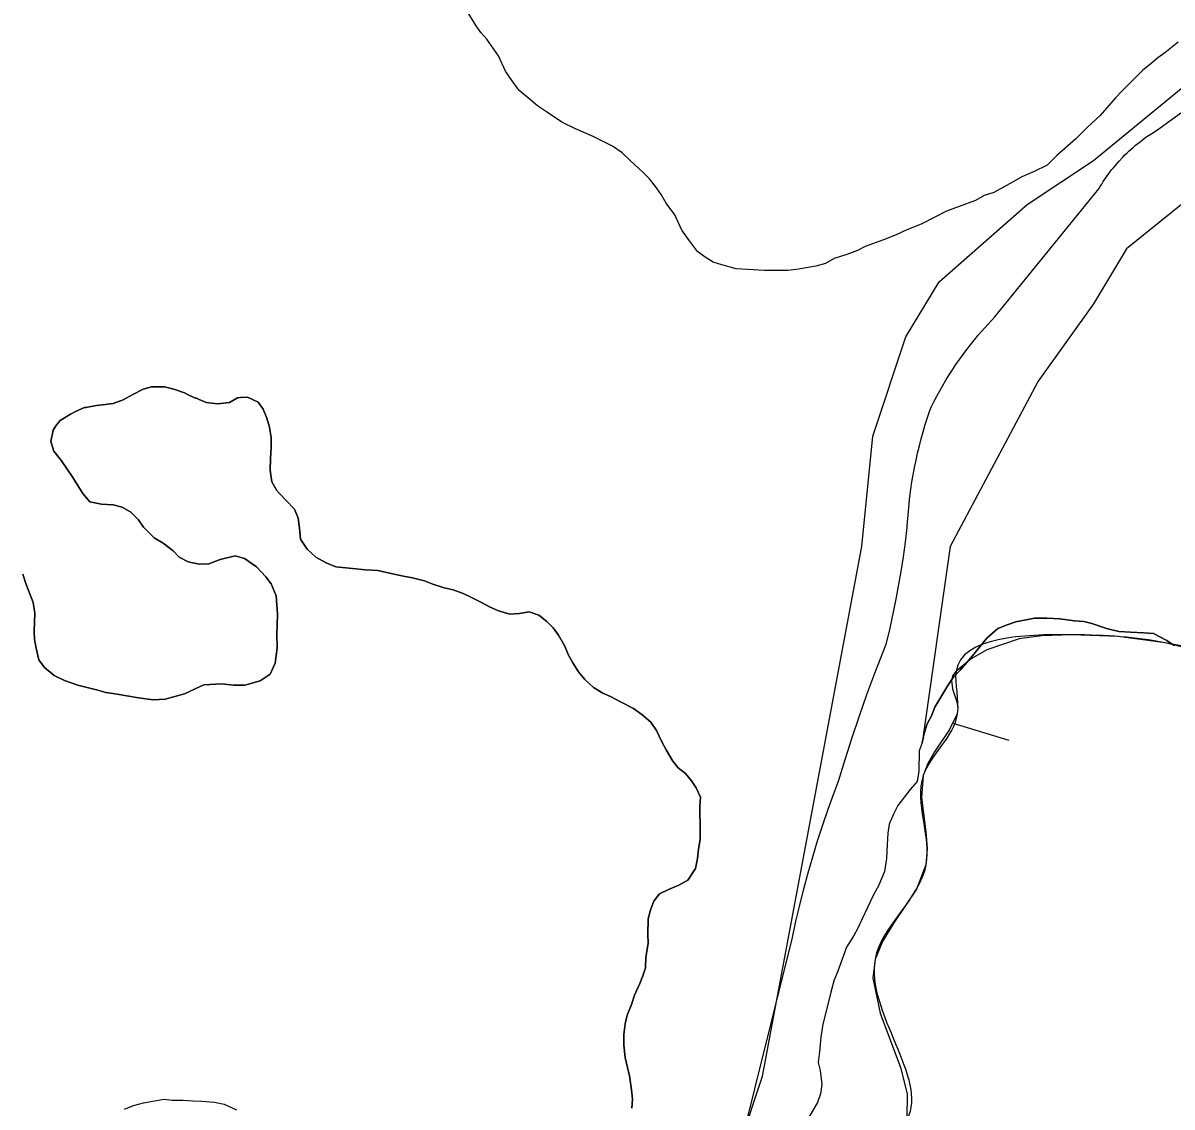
# Model space of a CAD drawing. Extents: x 3161514 to 3199414, y 831166 to 856601.
# Drawn here: x 3193668.4 to 3194086.6, y 847335.8 to 847730.2 of the extents above; entities that cross this region are included whole.
import ezdxf

# ---------------------------------------------------------------- set-up
doc = ezdxf.new("R2010")
doc.units = 0
for name, color, linetype in [('V-BORW-LINE', 7, 'Continuous'), ('V-ROAD-CNTR', 7, 'Continuous'), ('V-SITE-VEGE', 7, 'Continuous'), ('V-TOPO-SHOR', 7, 'Continuous'), ('V-WETL-SWMP', 7, 'Continuous')]:
    doc.layers.add(name, color=color, linetype=linetype)

msp = doc.modelspace()

# ---------------------------------------------------------------- linework, layer by layer
at = {"layer": 'V-BORW-LINE'}
msp.add_line((3194006.5, 847475.54), (3194027.19, 847469.29), dxfattribs=at)
msp.add_lwpolyline([(3194094.23, 847502.1), (3194084.11, 847504.72), (3194067.04, 847507.01), (3194049.94, 847507.61), (3194039.04, 847507.18), (3194030.97, 847506.08), (3194019.18, 847502.17), (3194013.49, 847498.82), (3194007.97, 847494.32), (3194006.75, 847492.61), (3194006.36, 847490.97), (3194006.72, 847487.91), (3194008.21, 847483.17), (3194008.64, 847480.89), (3194008.4, 847478.79), (3194005.63, 847473.19), (3194000.1, 847464.97), (3193997.66, 847460.76), (3193996.03, 847456.37), (3193995.45, 847448.43), (3193996.96, 847435.93), (3193997.47, 847429.78), (3193997.01, 847423.89), (3193993.54, 847415.06), (3193985.15, 847402.39), (3193981.22, 847396.05), (3193978.52, 847389.56), (3193977.75, 847382.67), (3193980.37, 847369.88), (3193987.78, 847350.12), (3193990.23, 847340.52), (3193990.09, 847331.44)], dxfattribs=at)
msp.add_spline([(3194602.88, 847069.85), (3194575.87, 847110.17), (3194547.03, 847120.68), (3194457.58, 847119.19), (3194366.45, 847145.63), (3194258, 847192.86), (3194228.15, 847223.95), (3194227.62, 847247.86), (3194321.38, 847251.47), (3194333.12, 847328.21), (3194340.14, 847375.18), (3194332.7, 847406.95), (3194296.3, 847413.53), (3194262.11, 847433.52), (3194215.71, 847445.62), (3194145.95, 847449.24), (3194103.95, 847498.28), (3194084.11, 847504.72), (3194049.94, 847507.61), (3194007.97, 847494.32), (3194008.4, 847478.79), (3193996.03, 847456.37), (3193997.01, 847423.89), (3193978.52, 847389.56), (3193990.09, 847331.44), (3193948.4, 847301.13), (3193955.13, 847275.83), (3193969.39, 847253.56), (3194023.81, 847249.86), (3194123.13, 847223.18), (3194170.45, 847198.88), (3194298.6, 847102.54), (3194359.03, 847068.97), (3194377.1, 847062.6), (3194480.07, 846995.23), (3194645.36, 846858.6), (3194711.29, 846830.1), (3194803.13, 846760.09), (3194846.45, 846741.59), (3194967.03, 846667.42), (3195071.3, 846623.62), (3195217.07, 846544.55), (3195322.98, 846476), (3195428.75, 846443.06), (3195566.51, 846379.66), (3195648.42, 846343.02), (3195715.01, 846322.25), (3195727.93, 846327.72), (3195733.54, 846331.37)], degree=3, dxfattribs=at)
at = {"layer": 'V-ROAD-CNTR'}
for points in [[(3194080.98, 847691.14), (3194133.79, 847729.38), (3194137.81, 847734.07), (3194141.75, 847738.83), (3194145.6, 847743.66), (3194199.34, 847793.3), (3194201.56, 847795.24), (3194203.82, 847797.15), (3194215.57, 847806.08), (3194218.02, 847807.74), (3194220.49, 847809.36), (3194222.99, 847810.94), (3194225.51, 847812.47), (3194235.51, 847822.74), (3194243.58, 847832.35), (3194258.68, 847852.4), (3194268.77, 847866.32), (3194276.26, 847876.08), (3194283.92, 847885.71), (3194291.75, 847895.21), (3194299.74, 847904.57), (3194307.89, 847913.79), (3194316.21, 847922.86), (3194321.47, 847928.45)], [(3193988.01, 847530.61), (3193988.83, 847535.94), (3193989.55, 847541.29), (3193990.19, 847546.64), (3193990.25, 847547.21), (3193990.42, 847549.89), (3193990.63, 847552.56), (3193990.89, 847555.22), (3193991.2, 847557.89), (3193991.55, 847560.54), (3193991.95, 847563.19), (3193992.39, 847565.84), (3193992.89, 847568.47), (3193993.42, 847571.09), (3193994, 847573.71), (3193994.63, 847576.32), (3193995.31, 847578.91), (3193996.03, 847581.49), (3193996.79, 847584.06), (3193997.6, 847586.61), (3193998.45, 847589.16), (3193998.89, 847590.4), (3193999.9, 847592.4), (3194000.95, 847594.39), (3194002.03, 847596.35), (3194003.15, 847598.3), (3194004.3, 847600.23), (3194005.48, 847602.13), (3194006.7, 847604.02), (3194007.94, 847605.88), (3194009.22, 847607.73), (3194010.54, 847609.55), (3194011.88, 847611.35), (3194013.25, 847613.12), (3194014.66, 847614.87), (3194016.09, 847616.6), (3194022.13, 847623.24), (3194059.9, 847669.8), (3194060.43, 847670.7), (3194060.98, 847671.59), (3194061.54, 847672.47), (3194062.12, 847673.34), (3194062.72, 847674.2), (3194063.33, 847675.05), (3194063.95, 847675.89), (3194064.59, 847676.72), (3194065.24, 847677.54), (3194066.59, 847679.13), (3194067.29, 847679.91), (3194068.72, 847681.44), (3194069.45, 847682.18), (3194070.2, 847682.91), (3194070.96, 847683.63), (3194071.73, 847684.33), (3194072.52, 847685.03), (3194073.32, 847685.7), (3194074.94, 847687.01), (3194075.78, 847687.65), (3194076.62, 847688.27), (3194077.47, 847688.87), (3194079.21, 847690.03), (3194080.98, 847691.14)], [(3193900.44, 847204.44), (3193948.43, 847397.42), (3193949.7, 847403.36), (3193951.08, 847409.27), (3193952.55, 847415.16), (3193954.13, 847421.02), (3193955.81, 847426.85), (3193957.6, 847432.65), (3193959.48, 847438.43), (3193961.46, 847444.16), (3193963.55, 847449.86), (3193965.24, 847454.29), (3193967.63, 847462.25), (3193970.15, 847470.17), (3193972.79, 847478.05), (3193975.56, 847485.89), (3193978.45, 847493.68), (3193982.56, 847504.19), (3193983.83, 847509.44), (3193985.02, 847514.71), (3193986.1, 847519.99), (3193987.1, 847525.29), (3193988.01, 847530.61)]]:
    msp.add_lwpolyline(points, dxfattribs=at)
at = {"layer": 'V-SITE-VEGE'}
for points in [[(3193929.55, 847322.91), (3193937.58, 847347), (3193973.69, 847539.69), (3193977.7, 847579.84), (3193989.74, 847615.97), (3194001.78, 847636.04), (3194033.88, 847664.14), (3194057.95, 847680.2), (3194102.09, 847716.33)], [(3194090.05, 847664.14), (3194069.99, 847648.08), (3194057.95, 847628.01), (3194037.89, 847599.91), (3194005.79, 847539.69), (3193995.64, 847468.28), (3193996.42, 847471.71), (3193997.45, 847475.15), (3193999.02, 847478.06), (3194000.32, 847481.24), (3194005.03, 847489.18), (3194007.12, 847492.36), (3194009.49, 847494.75), (3194013.42, 847499.26), (3194019.19, 847506.42), (3194023.13, 847509.88), (3194026.55, 847511.21), (3194029.71, 847512.29)], [(3193679.65, 847574.46), (3193678.51, 847577.98), (3193679.45, 847582), (3193680.4, 847583.61), (3193682, 847585.54), (3193685.68, 847587.81), (3193687.76, 847588.95), (3193690.8, 847590.25), (3193691.28, 847590.25), (3193695.13, 847591.07), (3193697.37, 847591.25), (3193701.22, 847591.75), (3193704.91, 847593.05), (3193708.42, 847595), (3193712.1, 847596.95), (3193715.15, 847597.77), (3193719.96, 847597.79), (3193723.34, 847597.01), (3193727.2, 847595.59), (3193728.81, 847594.79), (3193731.22, 847593.68), (3193731.54, 847593.69), (3193732.51, 847593.21), (3193735.08, 847592.1), (3193739.25, 847591.64), (3193743.59, 847592.15), (3193746.47, 847593.77), (3193747.59, 847593.94), (3193750.16, 847594.11), (3193754.02, 847592.21), (3193755.8, 847589.65), (3193757.1, 847586.45), (3193758.08, 847583.08), (3193758.75, 847579.24), (3193758.77, 847575.71), (3193758.47, 847571.69), (3193758.33, 847567.52), (3193759, 847563.19), (3193760.78, 847560.15), (3193761.75, 847559.03), (3193764.17, 847556.48), (3193767.24, 847553.29), (3193768.54, 847550.08), (3193769.04, 847546.39), (3193769.39, 847542.38), (3193771.81, 847538.71), (3193775.04, 847535.83), (3193778.74, 847533.77), (3193782.28, 847532.34), (3193788.38, 847531.74), (3193793.04, 847531.28), (3193797.54, 847530.99), (3193802.84, 847529.73), (3193806.85, 847528.95), (3193810.23, 847528.33), (3193814.57, 847527.23), (3193817.63, 847525.96), (3193821.64, 847524.7), (3193825.02, 847523.92), (3193828.56, 847522.66), (3193831.45, 847521.23), (3193835.31, 847519.32), (3193838.21, 847517.74), (3193841.43, 847516.31), (3193845.61, 847515.05), (3193849.14, 847515.39), (3193852.67, 847515.89), (3193856.2, 847514.79), (3193859.11, 847512.4), (3193861.37, 847510.17), (3193863.31, 847507.45), (3193865.58, 847503.45), (3193866.88, 847500.4), (3193868.5, 847497.36), (3193870.6, 847494.17), (3193872.87, 847491.29), (3193876.09, 847488.42), (3193879.48, 847486.35), (3193882.21, 847485.08), (3193885.91, 847483.18), (3193890.58, 847480.8), (3193893.64, 847478.57), (3193896.87, 847475.86), (3193898.97, 847472.82), (3193900.92, 847468.66), (3193902.54, 847465.78), (3193904.97, 847461.62), (3193906.91, 847459.22), (3193909.49, 847457.15), (3193911.75, 847454.44), (3193913.37, 847451.88), (3193915, 847448.52), (3193914.7, 847445.15), (3193914.91, 847436.16), (3193914.92, 847433.11), (3193914.3, 847429.58), (3193913.84, 847426.2), (3193913.22, 847422.51), (3193910.35, 847418.32), (3193907.15, 847416.54), (3193903.31, 847414.91)], [(3193668.35, 847529.62), (3193669.49, 847526.25), (3193672.1, 847519.37), (3193672.76, 847515.52), (3193672.48, 847508.94), (3193672.66, 847505.89), (3193673.16, 847502.68), (3193674.14, 847498.51), (3193676.24, 847495.64), (3193679.79, 847492.77), (3193683.49, 847491.02), (3193688.32, 847489.29), (3193695.23, 847487.56), (3193698.6, 847486.62), (3193701.98, 847486.15), (3193710.49, 847484.6), (3193715.79, 847483.98), (3193720.12, 847484.17), (3193727.17, 847486.14), (3193731.02, 847487.92), (3193734.21, 847489.39), (3193740.63, 847489.74), (3193744.97, 847489.29), (3193749.14, 847489.31), (3193754.75, 847490.79), (3193758.43, 847493.21), (3193760.17, 847497.23), (3193760.94, 847502.85), (3193760.75, 847507.99), (3193760.9, 847511.04), (3193761.03, 847515.21), (3193760.51, 847521.79), (3193758.73, 847526.11), (3193756.78, 847528.67), (3193753.39, 847532.34), (3193749.04, 847535.37), (3193745.67, 847536.31), (3193740.22, 847535), (3193736.06, 847533.37), (3193732.52, 847533.35), (3193728.51, 847534.13), (3193725.29, 847535.88), (3193723.03, 847538.11), (3193719.48, 847540.98), (3193716.1, 847542.89), (3193712.23, 847546.71), (3193710.45, 847549.43), (3193707.7, 847552.15), (3193704.48, 847554.05), (3193701.27, 847554.84), (3193696.94, 847555.14), (3193692.76, 847555.91), (3193690.17, 847558.95), (3193686.29, 847565.18), (3193684.5, 847567.9), (3193682.4, 847570.94), (3193679.65, 847574.46)], [(3194029.71, 847512.29), (3194036.57, 847513.65), (3194041.06, 847513.67), (3194045.81, 847513.44), (3194051.1, 847512.67), (3194054.53, 847512.43), (3194057.44, 847511.66), (3194062.73, 847509.84), (3194067.22, 847508.81), (3194071.45, 847508.57), (3194076.2, 847508.33), (3194079.89, 847508.08), (3194084.66, 847505.47), (3194087.31, 847503.64)], [(3193903.31, 847414.91), (3193900.11, 847413.29), (3193898.04, 847410.71), (3193896.61, 847407.17), (3193895.99, 847404.11), (3193895.86, 847398.66), (3193895.88, 847395.29), (3193895.1, 847390.31), (3193894.96, 847386.46), (3193894.02, 847383.56), (3193892.91, 847380.67), (3193891.01, 847376.48), (3193889.9, 847373.11), (3193888.32, 847369.25), (3193887.54, 847366.03), (3193887.08, 847362.18), (3193887.1, 847358.33), (3193887.61, 847353.84), (3193888.43, 847350.15), (3193889.09, 847347.1), (3193889.92, 847341.97), (3193890.26, 847338.6), (3193889.96, 847335.39)]]:
    msp.add_lwpolyline(points, dxfattribs=at)
at = {"layer": 'V-TOPO-SHOR'}
for points in [[(3193754.02, 847592.21), (3193750.16, 847594.11), (3193747.59, 847593.94), (3193746.47, 847593.77), (3193743.59, 847592.15), (3193739.26, 847591.64), (3193735.08, 847592.1), (3193732.51, 847593.21), (3193731.54, 847593.69), (3193731.22, 847593.68), (3193728.81, 847594.79), (3193727.2, 847595.59), (3193723.34, 847597.01), (3193719.96, 847597.79), (3193715.15, 847597.77), (3193712.1, 847596.95), (3193708.42, 847595), (3193704.91, 847593.05), (3193701.22, 847591.75), (3193697.37, 847591.25), (3193695.13, 847591.07), (3193691.28, 847590.25), (3193690.8, 847590.25), (3193687.76, 847588.95), (3193685.68, 847587.81), (3193682, 847585.54), (3193680.4, 847583.61), (3193679.45, 847582), (3193678.51, 847577.98), (3193679.65, 847574.46), (3193682.4, 847570.94), (3193684.5, 847567.9), (3193686.29, 847565.18), (3193690.17, 847558.95), (3193692.76, 847555.91), (3193696.94, 847555.14), (3193701.27, 847554.84), (3193704.48, 847554.05), (3193707.7, 847552.15), (3193710.45, 847549.43), (3193712.23, 847546.71), (3193716.1, 847542.89), (3193719.48, 847540.98), (3193723.03, 847538.11), (3193725.29, 847535.88), (3193728.51, 847534.13), (3193732.52, 847533.35), (3193736.06, 847533.37), (3193740.22, 847535), (3193745.67, 847536.31), (3193749.04, 847535.37), (3193753.39, 847532.34), (3193756.78, 847528.67), (3193758.73, 847526.11), (3193760.51, 847521.79), (3193761.03, 847515.21), (3193760.9, 847511.04), (3193760.75, 847507.99), (3193760.94, 847502.85), (3193760.17, 847497.23), (3193758.43, 847493.21), (3193754.75, 847490.79), (3193749.14, 847489.31), (3193744.97, 847489.29), (3193740.63, 847489.74), (3193734.22, 847489.39), (3193731.02, 847487.92), (3193727.17, 847486.14), (3193720.12, 847484.17), (3193715.79, 847483.98), (3193710.49, 847484.6), (3193701.98, 847486.15), (3193698.6, 847486.62), (3193695.23, 847487.56), (3193688.32, 847489.29), (3193683.49, 847491.02), (3193679.79, 847492.77), (3193676.25, 847495.64), (3193674.14, 847498.51), (3193673.16, 847502.68), (3193672.66, 847505.89), (3193672.48, 847508.94), (3193672.76, 847515.52), (3193672.1, 847519.37), (3193669.49, 847526.25), (3193668.35, 847529.62)], [(3193914.7, 847445.15), (3193915, 847448.52), (3193913.37, 847451.88), (3193911.75, 847454.44), (3193909.49, 847457.15), (3193906.91, 847459.22), (3193904.97, 847461.62), (3193902.54, 847465.78), (3193900.92, 847468.66), (3193898.97, 847472.82), (3193896.87, 847475.86), (3193893.64, 847478.57), (3193890.58, 847480.8), (3193885.91, 847483.18), (3193882.21, 847485.08), (3193879.48, 847486.35), (3193876.09, 847488.42), (3193872.87, 847491.29), (3193870.6, 847494.17), (3193868.5, 847497.36), (3193866.88, 847500.4), (3193865.58, 847503.45), (3193863.31, 847507.45), (3193861.37, 847510.16), (3193859.11, 847512.4), (3193856.2, 847514.79), (3193852.67, 847515.89), (3193849.14, 847515.39), (3193845.61, 847515.05), (3193841.43, 847516.31), (3193838.21, 847517.74), (3193835.31, 847519.32), (3193831.45, 847521.23), (3193828.56, 847522.66), (3193825.02, 847523.92), (3193821.64, 847524.7), (3193817.62, 847525.96), (3193814.57, 847527.23), (3193810.23, 847528.33), (3193806.85, 847528.95), (3193802.84, 847529.73), (3193797.54, 847530.99), (3193793.04, 847531.28), (3193788.38, 847531.74), (3193782.28, 847532.34), (3193778.74, 847533.77), (3193775.04, 847535.83), (3193771.81, 847538.71), (3193769.39, 847542.38), (3193769.04, 847546.39), (3193768.54, 847550.08), (3193767.24, 847553.28), (3193764.17, 847556.48), (3193761.75, 847559.03), (3193760.78, 847560.15), (3193759, 847563.19), (3193758.33, 847567.52), (3193758.47, 847571.69), (3193758.77, 847575.71), (3193758.75, 847579.24), (3193758.08, 847583.08), (3193757.1, 847586.45), (3193755.8, 847589.65), (3193754.02, 847592.21)], [(3194087.31, 847503.64), (3194084.66, 847505.47), (3194079.9, 847508.08), (3194076.2, 847508.33), (3194071.45, 847508.57), (3194067.22, 847508.81), (3194062.73, 847509.83), (3194057.44, 847511.65), (3194054.53, 847512.43), (3194051.1, 847512.67), (3194045.81, 847513.44), (3194041.06, 847513.67), (3194036.57, 847513.65), (3194029.71, 847512.29), (3194026.55, 847511.21), (3194023.13, 847509.88), (3194019.19, 847506.42), (3194013.42, 847499.26), (3194009.49, 847494.75), (3194007.12, 847492.36), (3194005.03, 847489.18), (3194000.32, 847481.24), (3193999.02, 847478.06), (3193997.45, 847475.15), (3193996.42, 847471.71), (3193995.64, 847468.28), (3193994.61, 847465.36), (3193994.38, 847457.97), (3193993.87, 847454.27)], [(3193993.87, 847454.27), (3193991.25, 847451.35), (3193986.8, 847445.52), (3193985.23, 847442.34), (3193983.67, 847438.64), (3193983.16, 847435.47), (3193982.92, 847431.24), (3193982.68, 847426.23), (3193981.92, 847421.47), (3193979.83, 847416.44), (3193978, 847413), (3193973.83, 847404.27), (3193972.27, 847400.82), (3193970.7, 847397.91), (3193968.08, 847393.94), (3193964.96, 847385.21), (3193963.66, 847382.03), (3193962.37, 847377.54), (3193960.56, 847370.14), (3193959.53, 847365.91), (3193958.76, 847361.15), (3193958.26, 847355.87), (3193957.76, 847351.91), (3193958.57, 847349.01), (3193959.12, 847343.99), (3193958.61, 847340.56), (3193957.58, 847337.38), (3193954.44, 847332.09)], [(3193890.26, 847338.61), (3193889.92, 847341.97), (3193889.09, 847347.1), (3193888.43, 847350.15), (3193887.61, 847353.84), (3193887.1, 847358.33), (3193887.08, 847362.18), (3193887.54, 847366.03), (3193888.32, 847369.25), (3193889.9, 847373.11), (3193891.01, 847376.48), (3193892.91, 847380.67), (3193894.02, 847383.56), (3193894.96, 847386.46), (3193895.1, 847390.31), (3193895.88, 847395.29), (3193895.86, 847398.66), (3193895.99, 847404.11), (3193896.61, 847407.17), (3193898.04, 847410.71), (3193900.11, 847413.29), (3193903.31, 847414.91), (3193907.15, 847416.54), (3193910.35, 847418.32), (3193913.22, 847422.51), (3193913.84, 847426.2), (3193914.3, 847429.58), (3193914.92, 847433.11), (3193914.91, 847436.16), (3193914.7, 847445.15)], [(3193705.4, 847334.99), (3193708.6, 847336.3), (3193712.29, 847337.28), (3193715.65, 847337.94), (3193719.66, 847338.61), (3193722.71, 847338.3), (3193726.72, 847338.32), (3193730.1, 847338.02), (3193733.47, 847337.88), (3193738.12, 847337.59), (3193741.66, 847336.8), (3193746.16, 847334.74)], [(3193889.96, 847335.39), (3193890.26, 847338.61)]]:
    msp.add_lwpolyline(points, dxfattribs=at)
at = {"layer": 'V-WETL-SWMP'}
for points in [[(3194000.27, 847659.56), (3193995.34, 847657.06), (3193990.06, 847654.91), (3193986.19, 847653.13), (3193981.61, 847651.34), (3193974.92, 847648.83), (3193972.1, 847647.4), (3193968.23, 847645.97), (3193963.65, 847644.53), (3193960.48, 847642.75), (3193956.96, 847641.67), (3193950.61, 847640.57), (3193946.73, 847640.2), (3193941.79, 847640.17), (3193938.26, 847640.15), (3193932.26, 847640.47), (3193928.02, 847640.8), (3193922.72, 847642.18), (3193919.54, 847643.22), (3193916.71, 847644.97), (3193913.87, 847647.07), (3193911.03, 847650.94), (3193908.18, 847654.8), (3193905.68, 847660.44), (3193902.48, 847664.65), (3193900.7, 847667.82), (3193898.92, 847670.28), (3193896.43, 847673.44), (3193893.95, 847675.9), (3193889.33, 847680.11), (3193886.5, 847682.92), (3193882.95, 847685.36), (3193875.87, 847688.85), (3193869.51, 847691.64), (3193864.55, 847694.08), (3193858.88, 847697.93), (3193855.7, 847700.03), (3193853.21, 847702.14), (3193848.96, 847705.64), (3193846.47, 847709.16), (3193843.98, 847712.67), (3193841.48, 847718.31), (3193837.21, 847724.28), (3193835.08, 847726.74), (3193833.3, 847729.2), (3193830.09, 847734.48)], [(3194088.84, 847723.23), (3194083.93, 847719.32), (3194081.46, 847717.54), (3194079.01, 847715.41), (3194075.84, 847712.92), (3194071.63, 847708.66), (3194068.48, 847705.47), (3194066.02, 847702.98), (3194060.41, 847696.6), (3194055.84, 847692.34), (3194051.63, 847688.08), (3194044.61, 847682.04), (3194041.1, 847678.49), (3194036.17, 847675.99), (3194031.95, 847674.21), (3194028.78, 847672.42), (3194021.75, 847668.5), (3194018.22, 847667.42), (3194015.06, 847665.64), (3194009.07, 847663.49), (3194004.49, 847661.7), (3194000.27, 847659.56)]]:
    msp.add_lwpolyline(points, dxfattribs=at)

doc.saveas('drawing.dxf')
